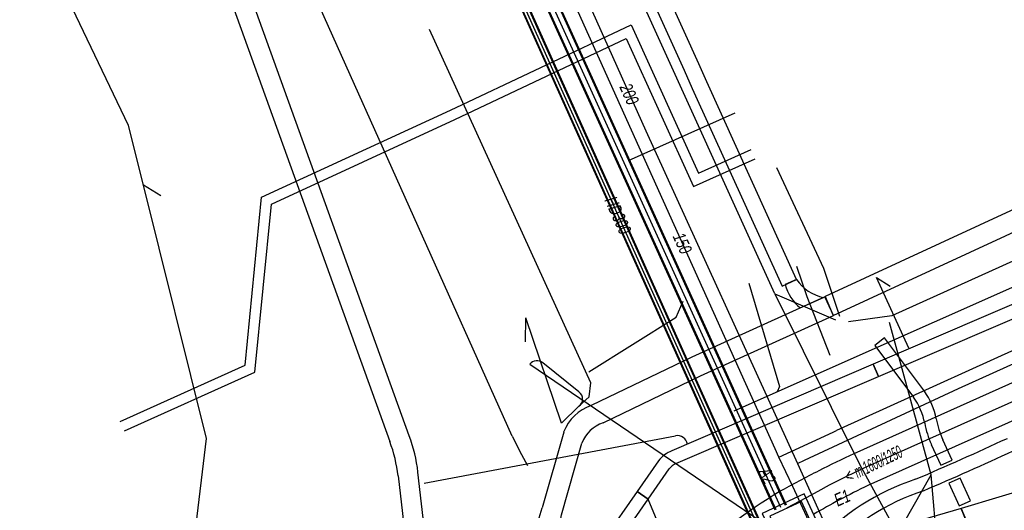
# Model space of a CAD drawing. Header units: metres. Extents: x 2695563 to 2696938, y 1260544 to 1262032.
# Tile 332 of 340: x 2696448 to 2696491, y 1261835 to 1261856. Entities that reach past the tile are written whole.
import ezdxf

# ---------------------------------------------------------------- set-up
doc = ezdxf.new("R2010")
doc.units = ezdxf.units.M
doc.header["$LTSCALE"] = 100
doc.linetypes.add('AUSGEZOGEN', pattern=[0])
doc.linetypes.add('STRICHLINIE2_S3', pattern=[0.25, 0.15, -0.1])
for name, color, linetype in [('CAD_Cadastre des conduites_Ouvrage_Conduite', 200, 'AUSGEZOGEN'), ('Eau portable_Cadastre des conduites_Conduite', 171, 'AUSGEZOGEN'), ('Eau potable_Cadastre des conduites_Conduite_Texte', 171, 'AUSGEZOGEN'), ('EU_Cadastre des conduites', 24, 'AUSGEZOGEN'), ('EU_Cadastre des conduites – Texte', 7, 'AUSGEZOGEN'), ('EU_Cadastre des conduites_Axe de tracé', 24, 'AUSGEZOGEN'), ('EU_Cadastre des conduites_Ouvrage spécial – Polygone de détail', 24, 'AUSGEZOGEN'), ('EU_Cadastre des conduites_Texte entrée-sortie', 24, 'AUSGEZOGEN'), ('Gaz_Cadastre des conduites_Conduite', 32, 'AUSGEZOGEN'), ('Gaz_Cadastre des conduites_Conduite_Texte', 32, 'AUSGEZOGEN'), ('Réseau électrique_Cadastre des conduite_Bord du tracé', 1, 'AUSGEZOGEN'), ('Réseau électrique_Cadastre des conduite_Tronçon de tracé', 1, 'AUSGEZOGEN'), ('Télécommunications_SW_Cadastre des conduites_Bord du tracé', 94, 'AUSGEZOGEN')]:
    doc.layers.add(name, color=color, linetype=linetype)
doc.styles.add('ARIAL', font='arial.ttf')
pattern_1 = [(0, (2708005, 1273150), (6075, 6075), [6075, -6075]), (90, (2708005, 1273150), (-6075, 6075), [6075, -6075])]

# ---------------------------------------------------------------- blocks, each defined once
blk = doc.blocks.new('COMPLEXOBJECT_1552')
at = {"layer": 'EU_Cadastre des conduites', "color": 24, "linetype": 'AUSGEZOGEN', "transparency": 33554687}
for points in [[(6497.45, 11842.578), (6485.423, 11837.206), (6483.92, 11836.535)], [(6482.54, 11835.851), (6482.031, 11835.582), (6481.526, 11835.306), (6480.672, 11834.847)]]:
    blk.add_lwpolyline(points, dxfattribs=at)
for centre, radius, start, end in [((6499.604, 11803.304), 36.746, 115.2659, 116.4668), ((6499.549, 11803.125), 36.882, 116.2663, 117.4627)]:
    blk.add_arc(centre, radius, start, end, dxfattribs=at)
blk = doc.blocks.new('COMPLEXOBJECT_1675')
at = {"layer": 'Réseau électrique_Cadastre des conduite_Bord du tracé', "color": 1, "linetype": 'AUSGEZOGEN', "transparency": 33554687}
blk.add_line((6475.839, 11836.797), (6484.691, 11840.596), dxfattribs=at)
for points in [[(6484.691, 11840.596), (6484.458, 11841.132), (6475.657, 11837.353)], [(6475.078, 11836.921), (6474.142, 11835.576), (6474.622, 11835.242), (6475.547, 11836.572)]]:
    blk.add_lwpolyline(points, dxfattribs=at)
for centre, radius, start, end in [((6476.161, 11836.074), 1.375, 111.4938, 141.9605), ((6476.121, 11836.129), 0.725, 112.8945, 142.3374)]:
    blk.add_arc(centre, radius, start, end, dxfattribs=at)
blk = doc.blocks.new('COMPLEXOBJECT_1716')
at = {"layer": 'Réseau électrique_Cadastre des conduite_Bord du tracé', "color": 1, "linetype": 'AUSGEZOGEN', "transparency": 33554687}
blk.add_line((6488.718, 11833.833), (6491.928, 11834.819), dxfattribs=at)
for points in [[(6493.88, 11835.535), (6499.624, 11838.098), (6499.184, 11839.07), (6493.481, 11836.518)], [(6491.588, 11835.823), (6488.297, 11834.841), (6488.718, 11833.833)]]:
    blk.add_lwpolyline(points, dxfattribs=at)
for centre, radius, start, end in [((6486.588, 11852.368), 17.284, 286.8161, 293.5046), ((6486.842, 11851.704), 17.634, 286.7635, 293.5229)]:
    blk.add_arc(centre, radius, start, end, dxfattribs=at)
blk = doc.blocks.new('COMPLEXOBJECT_1719')
at = {"layer": 'Réseau électrique_Cadastre des conduite_Bord du tracé', "color": 1, "linetype": 'AUSGEZOGEN', "transparency": 33554687}
blk.add_line((6468.862, 11816.402), (6475.739, 11827.843), dxfattribs=at)
for points in [[(6481.427, 11832.107), (6488.567, 11834.193), (6488.297, 11834.841), (6481.108, 11832.744)], [(6475.21, 11828.321), (6468.232, 11816.712), (6468.862, 11816.402)]]:
    blk.add_lwpolyline(points, dxfattribs=at)
for centre, radius, start, end in [((6484.012, 11822.728), 10.428, 106.1668, 147.5667), ((6484.23, 11822.442), 10.064, 106.1741, 147.5399)]:
    blk.add_arc(centre, radius, start, end, dxfattribs=at)
blk = doc.blocks.new('COMPLEXOBJECT_1720')
at = {"layer": 'Réseau électrique_Cadastre des conduite_Bord du tracé', "color": 1, "linetype": 'AUSGEZOGEN', "transparency": 33554687}
blk.add_line((6487.902, 11836.953), (6487.503, 11837.83), dxfattribs=at)
for points in [[(6486.693, 11839.957), (6484.954, 11842.279), (6484.523, 11841.953), (6486.221, 11839.689)], [(6486.998, 11837.636), (6487.411, 11836.729), (6487.902, 11836.953)]]:
    blk.add_lwpolyline(points, dxfattribs=at)
for centre, radius, start, end in [((6484.246, 11838.184), 3.022, 10.7158, 35.921), ((6483.913, 11838.022), 2.847, 10.8438, 35.8343), ((6490.689, 11839.299), 4.048, 190.549, 204.2581), ((6491.209, 11839.498), 4.064, 190.6697, 204.2377)]:
    blk.add_arc(centre, radius, start, end, dxfattribs=at)
blk = doc.blocks.new('COMPLEXOBJECT_1721')
at = {"layer": 'Réseau électrique_Cadastre des conduite_Bord du tracé', "color": 1, "linetype": 'AUSGEZOGEN', "transparency": 33554687}
for points in [[(6435.171, 11908.324), (6442.359, 11892.422), (6451.411, 11870.75), (6451.69, 11870.022), (6463.333, 11837.756)], [(6464.177, 11838.01), (6452.515, 11870.329), (6452.228, 11871.077), (6443.166, 11892.772), (6436.419, 11907.701)], [(6463.696, 11836.264), (6464.84, 11826.395), (6465.714, 11826.496), (6464.564, 11836.419)]]:
    blk.add_lwpolyline(points, dxfattribs=at)
for centre, radius, start, end in [((6457.893, 11835.639), 6.717, 6.6704, 20.6722), ((6457.42, 11835.527), 6.32, 6.6962, 20.6523)]:
    blk.add_arc(centre, radius, start, end, dxfattribs=at)
blk = doc.blocks.new('COMPLEXOBJECT_1')
at = {"layer": 'Réseau électrique_Cadastre des conduite_Bord du tracé', "lineweight": 18, "transparency": 33554687}
h = blk.add_hatch(dxfattribs=at)
h.set_pattern_fill('MUSTER', color=1, scale=6075, style=0, pattern_type=2)
h.set_pattern_definition([(0, (12150, 12150), (6075, 6075), [6075, -6075]), (90, (12150, 12150), (-6075, 6075), [6075, -6075])])
h.paths.add_polyline_path([(626.871, 821.092), (652.353, 845.592), (652.047, 845.474), (651.741, 845.353), (651.435, 845.231), (651.13, 845.106), (650.827, 844.98), (650.523, 844.851), (650.221, 844.721), (649.92, 844.588), (649.619, 844.454), (649.319, 844.318), (649.021, 844.179), (648.723, 844.039), (648.426, 843.897), (648.13, 843.753), (647.834, 843.607), (647.54, 843.459), (647.247, 843.309), (646.955, 843.158), (646.664, 843.004), (646.374, 842.849), (646.084, 842.691), (645.796, 842.532), (645.509, 842.371), (645.223, 842.208), (644.938, 842.043), (644.663, 841.895), (644.388, 841.747), (644.113, 841.6), (643.837, 841.454), (643.562, 841.308), (643.285, 841.163), (643.009, 841.018), (642.732, 840.874), (642.455, 840.73), (642.178, 840.587), (641.9, 840.444), (641.622, 840.302), (641.344, 840.161), (641.066, 840.02), (640.787, 839.879), (640.508, 839.739), (640.229, 839.6), (639.949, 839.461), (639.669, 839.323), (639.389, 839.186), (639.109, 839.049), (638.828, 838.912), (638.547, 838.776), (638.266, 838.641), (637.984, 838.506), (637.703, 838.372), (637.421, 838.238), (637.138, 838.105), (636.856, 837.972), (636.573, 837.84), (636.29, 837.709), (636.161, 837.65), (636.033, 837.59), (635.904, 837.531), (635.775, 837.472), (635.646, 837.413), (635.517, 837.354), (635.388, 837.296), (635.259, 837.237), (635.13, 837.179), (635.001, 837.12), (634.871, 837.062), (634.742, 837.004), (634.613, 836.946), (634.484, 836.888), (634.354, 836.83), (634.225, 836.772), (634.095, 836.715), (633.966, 836.657), (633.836, 836.6), (633.706, 836.543), (633.577, 836.485), (633.447, 836.428), (633.317, 836.371), (633.187, 836.315), (633.057, 836.258), (632.927, 836.201), (632.797, 836.145), (632.667, 836.088), (632.537, 836.032), (632.407, 835.976), (632.277, 835.92), (631.959, 835.809), (631.645, 835.688), (631.334, 835.557), (631.028, 835.415), (630.727, 835.265), (630.431, 835.104), (630.14, 834.934), (629.855, 834.755), (629.575, 834.567), (629.302, 834.37), (629.035, 834.165), (628.775, 833.951), (628.522, 833.728), (628.276, 833.498), (628.037, 833.26), (627.807, 833.014), (627.584, 832.761), (627.37, 832.502), (627.164, 832.235), (626.966, 831.962), (626.778, 831.683), (626.598, 831.398), (626.428, 831.107), (626.267, 830.811), (626.116, 830.51), (625.975, 830.204), (625.843, 829.894), (625.722, 829.58), (625.61, 829.262), (625.509, 828.94), (625.418, 828.616), (625.354, 828.365), (625.296, 828.113), (625.245, 827.859), (625.199, 827.604), (625.16, 827.348), (625.127, 827.092), (625.101, 826.834), (625.08, 826.576), (625.066, 826.317), (625.058, 826.059), (625.057, 825.8), (625.062, 825.541), (625.073, 825.282), (625.091, 825.024), (625.115, 824.766), (625.145, 824.509), (625.181, 824.253), (625.224, 823.998), (625.273, 823.743), (625.328, 823.49), (625.389, 823.239), (625.456, 822.989), (625.53, 822.741), (625.609, 822.494), (625.695, 822.25), (625.786, 822.008), (625.883, 821.768), (625.986, 821.53), (626.095, 821.295), (626.21, 821.063), (626.33, 820.834)], flags=0)
blk = doc.blocks.new('COMPLEXOBJECT_1850')
at = {"layer": 'Réseau électrique_Cadastre des conduite_Bord du tracé', "color": 1, "linetype": 'AUSGEZOGEN', "transparency": 33554687}
for centre, radius, start, end in [((6420.879, 11988.27), 165.631, 293.2674, 294.78734), ((6489.612, 11826.134), 10.509, 108.3296, 165.2697)]:
    blk.add_arc(centre, radius, start, end, dxfattribs=at)
blk = doc.blocks.new('COMPLEXOBJECT_1851')
at = {"layer": 'Réseau électrique_Cadastre des conduite_Bord du tracé', "color": 1, "linetype": 'AUSGEZOGEN', "transparency": 33554687}
for p, q in [((6470.931, 11838.175), (6469.992, 11834.863)), ((6470.842, 11834.561), (6471.729, 11837.693))]:
    blk.add_line(p, q, dxfattribs=at)
for points in [[(6472.655, 11838.575), (6476.915, 11840.631), (6482.721, 11843.261), (6482.35, 11844.081), (6476.533, 11841.447), (6472.137, 11839.325)], [(6469.042, 11832.648), (6466.814, 11829.063), (6462.772, 11822.246), (6461.728, 11820.709), (6462.491, 11820.231)], [(6462.491, 11820.231), (6463.532, 11821.764), (6467.584, 11828.595), (6469.842, 11832.23)]]:
    blk.add_lwpolyline(points, dxfattribs=at)
for centre, radius, start, end in [((6472.768, 11837.456), 1.973, 108.6555, 158.6213), ((6473.14, 11837.139), 1.516, 108.6523, 158.5595), ((6462.273, 11836.862), 7.974, 328.0934, 345.4782), ((6462.66, 11836.691), 8.455, 328.1538, 345.4075)]:
    blk.add_arc(centre, radius, start, end, dxfattribs=at)
blk = doc.blocks.new('COMPLEXOBJECT_1852')
at = {"layer": 'Réseau électrique_Cadastre des conduite_Bord du tracé', "color": 1, "linetype": 'AUSGEZOGEN', "transparency": 33554687}
for p, q in [((6481.112, 11844.837), (6480.611, 11844.609)), ((6481.265, 11843.589), (6482.285, 11844.051))]:
    blk.add_line(p, q, dxfattribs=at)
for centre, radius, start, end in [((6482.566, 11845.143), 2.027, 195.2772, 230.0569), ((6482.66, 11845.879), 1.866, 213.949, 258.4007)]:
    blk.add_arc(centre, radius, start, end, dxfattribs=at)
blk = doc.blocks.new('COMPLEXOBJECT_2192')
at = {"layer": 'Réseau électrique_Cadastre des conduite_Tronçon de tracé', "color": 1, "linetype": 'AUSGEZOGEN', "transparency": 33554687}
blk.add_line((6470.831, 11838.56), (6471.596, 11839.296), dxfattribs=at)
blk.add_arc((6471.379, 11839.611), 0.382, 304.6393, 54.8124, dxfattribs=at)
blk = doc.blocks.new('COMPLEXOBJECT_2280')
at = {"layer": 'Réseau électrique_Cadastre des conduite_Tronçon de tracé', "color": 1, "linetype": 'AUSGEZOGEN', "transparency": 33554687}
for p, q in [((6457.616, 11863.16), (6458.144, 11863.401)), ((6468.681, 11837.988), (6457.562, 11862.756))]:
    blk.add_line(p, q, dxfattribs=at)
for centre, radius, start, end in [((6457.918, 11862.914), 0.39, 140.8446, 203.929), ((6492.738, 11849.839), 26.817, 206.2259, 209.2949)]:
    blk.add_arc(centre, radius, start, end, dxfattribs=at)
blk = doc.blocks.new('COMPLEXOBJECT_2821')
at = {"layer": 'Réseau électrique_Cadastre des conduite_Bord du tracé', "color": 1, "linetype": 'AUSGEZOGEN', "transparency": 33554687}
for centre, radius, start, end in [((6429.784, 11968.483), 144.533, 293.17395, 294.87318), ((6489.842, 11826.021), 10.105, 108.3512, 165.2593)]:
    blk.add_arc(centre, radius, start, end, dxfattribs=at)

msp = doc.modelspace()

# ---------------------------------------------------------------- hatches: boundary and pattern name
at = {"layer": 'Réseau électrique_Cadastre des conduite_Bord du tracé', "lineweight": 18, "transparency": 33554687}
h = msp.add_hatch(dxfattribs=at)
h.set_pattern_fill('MUSTER', color=1, scale=6075, style=0, pattern_type=2)
h.set_pattern_definition(pattern_1)
h.paths.add_polyline_path([(2696436.141, 1261908.134), (2696443.329, 1261892.232), (2696452.381, 1261870.56), (2696452.66, 1261869.832), (2696464.303, 1261837.566), (2696464.32, 1261837.519), (2696464.337, 1261837.473), (2696464.354, 1261837.426), (2696464.37, 1261837.379), (2696464.386, 1261837.332), (2696464.401, 1261837.285), (2696464.417, 1261837.238), (2696464.431, 1261837.19), (2696464.446, 1261837.143), (2696464.46, 1261837.095), (2696464.473, 1261837.047), (2696464.487, 1261836.999), (2696464.499, 1261836.951), (2696464.512, 1261836.903), (2696464.524, 1261836.855), (2696464.536, 1261836.807), (2696464.547, 1261836.759), (2696464.558, 1261836.71), (2696464.569, 1261836.662), (2696464.579, 1261836.613), (2696464.589, 1261836.564), (2696464.598, 1261836.516), (2696464.607, 1261836.467), (2696464.616, 1261836.418), (2696464.624, 1261836.369), (2696464.632, 1261836.32), (2696464.64, 1261836.271), (2696464.647, 1261836.222), (2696464.654, 1261836.173), (2696464.66, 1261836.123), (2696464.666, 1261836.074), (2696465.81, 1261826.205), (2696466.684, 1261826.306), (2696465.534, 1261836.229), (2696465.528, 1261836.282), (2696465.521, 1261836.334), (2696465.514, 1261836.387), (2696465.506, 1261836.439), (2696465.498, 1261836.491), (2696465.49, 1261836.544), (2696465.481, 1261836.596), (2696465.472, 1261836.648), (2696465.462, 1261836.7), (2696465.452, 1261836.752), (2696465.441, 1261836.804), (2696465.43, 1261836.856), (2696465.419, 1261836.907), (2696465.407, 1261836.959), (2696465.395, 1261837.011), (2696465.383, 1261837.062), (2696465.37, 1261837.113), (2696465.357, 1261837.165), (2696465.343, 1261837.216), (2696465.329, 1261837.267), (2696465.314, 1261837.318), (2696465.299, 1261837.369), (2696465.284, 1261837.419), (2696465.268, 1261837.47), (2696465.252, 1261837.52), (2696465.236, 1261837.571), (2696465.219, 1261837.621), (2696465.201, 1261837.671), (2696465.184, 1261837.721), (2696465.165, 1261837.77), (2696465.147, 1261837.82), (2696453.485, 1261870.139), (2696453.198, 1261870.887), (2696444.136, 1261892.582), (2696437.389, 1261907.511)], flags=0)
h = msp.add_hatch(dxfattribs=at)
h.set_pattern_fill('MUSTER', color=1, scale=6075, style=0, pattern_type=2)
h.set_pattern_definition(pattern_1)
h.paths.add_polyline_path([(2696482.082, 1261844.647), (2696478.157, 1261853.275), (2696477.803, 1261854.054), (2696469.381, 1261872.61), (2696468.215, 1261875.179), (2696462.811, 1261887.204), (2696456.824, 1261900.422), (2696456.633, 1261900.842), (2696455.996, 1261900.554), (2696456.229, 1261900.038), (2696462.173, 1261886.916), (2696467.577, 1261874.891), (2696468.75, 1261872.306), (2696477.161, 1261853.777), (2696477.52, 1261852.985), (2696481.445, 1261844.357)], flags=0)
h = msp.add_hatch(dxfattribs=at)
h.set_pattern_fill('MUSTER', color=1, scale=6075, style=0, pattern_type=2)
h.set_pattern_definition(pattern_1)
h.paths.add_polyline_path([(2696483.685, 1261843.068), (2696498.734, 1261850.025), (2696498.356, 1261850.841), (2696483.325, 1261843.893)], flags=0)
h = msp.add_hatch(dxfattribs=at)
h.set_pattern_fill('MUSTER', color=1, scale=6075, style=0, pattern_type=2)
h.set_pattern_definition(pattern_1)
h.paths.add_polyline_path([(2696501.115, 1261847.033), (2696500.884, 1261847.57), (2696485.428, 1261840.942), (2696485.661, 1261840.406)], flags=0)
h = msp.add_hatch(dxfattribs=at)
h.set_pattern_fill('MUSTER', color=1, scale=6075, style=0, pattern_type=2)
h.set_pattern_definition(pattern_1)
h.paths.add_polyline_path([(2696483.255, 1261843.861), (2696483.209, 1261843.871), (2696483.164, 1261843.882), (2696483.119, 1261843.894), (2696483.074, 1261843.908), (2696483.03, 1261843.922), (2696482.986, 1261843.938), (2696482.942, 1261843.954), (2696482.899, 1261843.972), (2696482.856, 1261843.991), (2696482.814, 1261844.011), (2696482.772, 1261844.032), (2696482.731, 1261844.054), (2696482.69, 1261844.077), (2696482.65, 1261844.101), (2696482.611, 1261844.126), (2696482.572, 1261844.152), (2696482.534, 1261844.179), (2696482.496, 1261844.207), (2696482.46, 1261844.236), (2696482.424, 1261844.265), (2696482.388, 1261844.296), (2696482.354, 1261844.328), (2696482.32, 1261844.36), (2696482.287, 1261844.393), (2696482.255, 1261844.427), (2696482.224, 1261844.462), (2696482.194, 1261844.497), (2696482.165, 1261844.534), (2696482.136, 1261844.571), (2696482.109, 1261844.609), (2696482.082, 1261844.647), (2696481.581, 1261844.419), (2696481.592, 1261844.381), (2696481.603, 1261844.343), (2696481.616, 1261844.305), (2696481.629, 1261844.268), (2696481.643, 1261844.23), (2696481.657, 1261844.193), (2696481.672, 1261844.157), (2696481.688, 1261844.12), (2696481.705, 1261844.084), (2696481.722, 1261844.049), (2696481.74, 1261844.013), (2696481.759, 1261843.978), (2696481.779, 1261843.944), (2696481.799, 1261843.91), (2696481.819, 1261843.876), (2696481.841, 1261843.842), (2696481.863, 1261843.809), (2696481.886, 1261843.777), (2696481.909, 1261843.745), (2696481.933, 1261843.713), (2696481.957, 1261843.682), (2696481.983, 1261843.651), (2696482.008, 1261843.621), (2696482.035, 1261843.591), (2696482.062, 1261843.562), (2696482.089, 1261843.534), (2696482.117, 1261843.506), (2696482.146, 1261843.478), (2696482.175, 1261843.451), (2696482.205, 1261843.425), (2696482.235, 1261843.399)], flags=0)
h = msp.add_hatch(dxfattribs=at)
h.set_pattern_fill('MUSTER', color=1, scale=6075, style=0, pattern_type=2)
h.set_pattern_definition(pattern_1)
h.paths.add_polyline_path([(2696463.461, 1261820.041), (2696464.502, 1261821.574), (2696468.554, 1261828.405), (2696470.812, 1261832.04), (2696470.855, 1261832.11), (2696470.897, 1261832.18), (2696470.939, 1261832.251), (2696470.98, 1261832.322), (2696471.02, 1261832.394), (2696471.06, 1261832.466), (2696471.099, 1261832.538), (2696471.137, 1261832.611), (2696471.174, 1261832.684), (2696471.211, 1261832.758), (2696471.247, 1261832.831), (2696471.282, 1261832.906), (2696471.317, 1261832.98), (2696471.351, 1261833.055), (2696471.384, 1261833.13), (2696471.416, 1261833.206), (2696471.448, 1261833.281), (2696471.479, 1261833.357), (2696471.509, 1261833.434), (2696471.538, 1261833.511), (2696471.567, 1261833.587), (2696471.595, 1261833.665), (2696471.622, 1261833.742), (2696471.648, 1261833.82), (2696471.674, 1261833.898), (2696471.699, 1261833.976), (2696471.723, 1261834.055), (2696471.746, 1261834.133), (2696471.769, 1261834.212), (2696471.791, 1261834.292), (2696471.812, 1261834.371), (2696472.699, 1261837.503), (2696472.715, 1261837.542), (2696472.732, 1261837.581), (2696472.751, 1261837.62), (2696472.77, 1261837.658), (2696472.79, 1261837.695), (2696472.812, 1261837.732), (2696472.834, 1261837.768), (2696472.858, 1261837.804), (2696472.882, 1261837.838), (2696472.908, 1261837.872), (2696472.934, 1261837.906), (2696472.962, 1261837.939), (2696472.99, 1261837.97), (2696473.019, 1261838.001), (2696473.049, 1261838.032), (2696473.08, 1261838.061), (2696473.112, 1261838.09), (2696473.144, 1261838.117), (2696473.177, 1261838.144), (2696473.211, 1261838.17), (2696473.246, 1261838.194), (2696473.281, 1261838.218), (2696473.317, 1261838.241), (2696473.354, 1261838.263), (2696473.391, 1261838.283), (2696473.429, 1261838.303), (2696473.467, 1261838.322), (2696473.506, 1261838.339), (2696473.545, 1261838.356), (2696473.585, 1261838.371), (2696473.625, 1261838.385), (2696477.885, 1261840.441), (2696483.691, 1261843.071), (2696483.32, 1261843.891), (2696477.503, 1261841.257), (2696473.107, 1261839.135), (2696473.055, 1261839.117), (2696473.003, 1261839.097), (2696472.952, 1261839.075), (2696472.901, 1261839.052), (2696472.851, 1261839.028), (2696472.802, 1261839.002), (2696472.754, 1261838.975), (2696472.706, 1261838.947), (2696472.659, 1261838.917), (2696472.613, 1261838.886), (2696472.568, 1261838.854), (2696472.524, 1261838.821), (2696472.48, 1261838.786), (2696472.438, 1261838.75), (2696472.397, 1261838.713), (2696472.357, 1261838.674), (2696472.318, 1261838.635), (2696472.28, 1261838.594), (2696472.243, 1261838.553), (2696472.207, 1261838.51), (2696472.173, 1261838.467), (2696472.14, 1261838.422), (2696472.108, 1261838.377), (2696472.077, 1261838.331), (2696472.048, 1261838.283), (2696472.02, 1261838.235), (2696471.993, 1261838.187), (2696471.968, 1261838.137), (2696471.944, 1261838.087), (2696471.922, 1261838.036), (2696471.901, 1261837.985), (2696470.962, 1261834.673), (2696470.942, 1261834.598), (2696470.921, 1261834.522), (2696470.9, 1261834.447), (2696470.878, 1261834.372), (2696470.855, 1261834.298), (2696470.831, 1261834.223), (2696470.807, 1261834.149), (2696470.782, 1261834.075), (2696470.756, 1261834.002), (2696470.73, 1261833.928), (2696470.702, 1261833.855), (2696470.675, 1261833.782), (2696470.646, 1261833.71), (2696470.617, 1261833.637), (2696470.586, 1261833.565), (2696470.556, 1261833.494), (2696470.524, 1261833.422), (2696470.492, 1261833.351), (2696470.459, 1261833.28), (2696470.426, 1261833.21), (2696470.391, 1261833.14), (2696470.357, 1261833.07), (2696470.321, 1261833), (2696470.285, 1261832.931), (2696470.248, 1261832.863), (2696470.21, 1261832.794), (2696470.172, 1261832.726), (2696470.133, 1261832.659), (2696470.093, 1261832.591), (2696470.053, 1261832.524), (2696470.012, 1261832.458), (2696467.784, 1261828.873), (2696463.742, 1261822.056), (2696462.698, 1261820.519)], flags=0)
h = msp.add_hatch(dxfattribs=at)
h.set_pattern_fill('MUSTER', color=1, scale=6075, style=0, pattern_type=2)
h.set_pattern_definition(pattern_1)
h.paths.add_polyline_path([(2696488.872, 1261836.763), (2696488.473, 1261837.64), (2696488.46, 1261837.668), (2696488.448, 1261837.697), (2696488.436, 1261837.725), (2696488.424, 1261837.754), (2696488.412, 1261837.783), (2696488.4, 1261837.812), (2696488.389, 1261837.84), (2696488.378, 1261837.869), (2696488.367, 1261837.899), (2696488.356, 1261837.928), (2696488.346, 1261837.957), (2696488.336, 1261837.986), (2696488.326, 1261838.016), (2696488.316, 1261838.045), (2696488.307, 1261838.075), (2696488.297, 1261838.104), (2696488.288, 1261838.134), (2696488.279, 1261838.164), (2696488.271, 1261838.194), (2696488.262, 1261838.223), (2696488.254, 1261838.253), (2696488.246, 1261838.283), (2696488.238, 1261838.313), (2696488.231, 1261838.344), (2696488.224, 1261838.374), (2696488.217, 1261838.404), (2696488.21, 1261838.434), (2696488.203, 1261838.465), (2696488.197, 1261838.495), (2696488.191, 1261838.526), (2696488.185, 1261838.556), (2696488.177, 1261838.598), (2696488.168, 1261838.64), (2696488.158, 1261838.682), (2696488.148, 1261838.724), (2696488.138, 1261838.765), (2696488.126, 1261838.806), (2696488.115, 1261838.848), (2696488.102, 1261838.889), (2696488.089, 1261838.93), (2696488.076, 1261838.97), (2696488.062, 1261839.011), (2696488.047, 1261839.051), (2696488.032, 1261839.091), (2696488.016, 1261839.131), (2696487.999, 1261839.171), (2696487.982, 1261839.21), (2696487.965, 1261839.249), (2696487.947, 1261839.288), (2696487.928, 1261839.327), (2696487.909, 1261839.365), (2696487.889, 1261839.403), (2696487.869, 1261839.441), (2696487.848, 1261839.478), (2696487.827, 1261839.516), (2696487.805, 1261839.552), (2696487.783, 1261839.589), (2696487.76, 1261839.625), (2696487.736, 1261839.661), (2696487.712, 1261839.697), (2696487.688, 1261839.732), (2696487.663, 1261839.767), (2696485.924, 1261842.089), (2696485.493, 1261841.763), (2696487.191, 1261839.499), (2696487.214, 1261839.466), (2696487.237, 1261839.433), (2696487.259, 1261839.4), (2696487.281, 1261839.367), (2696487.302, 1261839.333), (2696487.323, 1261839.298), (2696487.344, 1261839.264), (2696487.364, 1261839.229), (2696487.383, 1261839.194), (2696487.402, 1261839.159), (2696487.42, 1261839.123), (2696487.438, 1261839.088), (2696487.456, 1261839.051), (2696487.473, 1261839.015), (2696487.489, 1261838.979), (2696487.505, 1261838.942), (2696487.52, 1261838.905), (2696487.535, 1261838.868), (2696487.549, 1261838.83), (2696487.563, 1261838.793), (2696487.576, 1261838.755), (2696487.589, 1261838.717), (2696487.601, 1261838.679), (2696487.613, 1261838.64), (2696487.624, 1261838.602), (2696487.634, 1261838.563), (2696487.644, 1261838.524), (2696487.654, 1261838.485), (2696487.663, 1261838.446), (2696487.671, 1261838.407), (2696487.679, 1261838.368), (2696487.685, 1261838.337), (2696487.691, 1261838.307), (2696487.697, 1261838.276), (2696487.704, 1261838.246), (2696487.711, 1261838.215), (2696487.718, 1261838.185), (2696487.725, 1261838.154), (2696487.732, 1261838.124), (2696487.74, 1261838.094), (2696487.748, 1261838.063), (2696487.756, 1261838.033), (2696487.765, 1261838.003), (2696487.773, 1261837.973), (2696487.782, 1261837.943), (2696487.791, 1261837.913), (2696487.801, 1261837.883), (2696487.81, 1261837.854), (2696487.82, 1261837.824), (2696487.83, 1261837.794), (2696487.84, 1261837.765), (2696487.851, 1261837.736), (2696487.861, 1261837.706), (2696487.872, 1261837.677), (2696487.884, 1261837.648), (2696487.895, 1261837.619), (2696487.907, 1261837.59), (2696487.918, 1261837.561), (2696487.93, 1261837.532), (2696487.943, 1261837.503), (2696487.955, 1261837.475), (2696487.968, 1261837.446), (2696488.381, 1261836.539)], flags=0)
h = msp.add_hatch(dxfattribs=at)
h.set_pattern_fill('MUSTER', color=1, scale=6075, style=0, pattern_type=2)
h.set_pattern_definition(pattern_1)
h.paths.add_polyline_path([(2696485.661, 1261840.406), (2696485.428, 1261840.942), (2696476.627, 1261837.163), (2696476.605, 1261837.154), (2696476.583, 1261837.145), (2696476.562, 1261837.135), (2696476.54, 1261837.125), (2696476.519, 1261837.115), (2696476.498, 1261837.104), (2696476.477, 1261837.093), (2696476.457, 1261837.082), (2696476.436, 1261837.07), (2696476.416, 1261837.058), (2696476.396, 1261837.046), (2696476.376, 1261837.033), (2696476.357, 1261837.02), (2696476.337, 1261837.006), (2696476.318, 1261836.993), (2696476.299, 1261836.979), (2696476.281, 1261836.964), (2696476.262, 1261836.949), (2696476.244, 1261836.934), (2696476.226, 1261836.919), (2696476.208, 1261836.903), (2696476.191, 1261836.887), (2696476.174, 1261836.871), (2696476.157, 1261836.855), (2696476.141, 1261836.838), (2696476.125, 1261836.821), (2696476.109, 1261836.803), (2696476.093, 1261836.786), (2696476.078, 1261836.768), (2696476.063, 1261836.749), (2696476.048, 1261836.731), (2696475.112, 1261835.386), (2696475.592, 1261835.052), (2696476.517, 1261836.382), (2696476.524, 1261836.391), (2696476.532, 1261836.401), (2696476.54, 1261836.41), (2696476.548, 1261836.419), (2696476.556, 1261836.428), (2696476.564, 1261836.437), (2696476.572, 1261836.445), (2696476.581, 1261836.454), (2696476.589, 1261836.462), (2696476.598, 1261836.471), (2696476.607, 1261836.479), (2696476.616, 1261836.487), (2696476.625, 1261836.495), (2696476.634, 1261836.502), (2696476.644, 1261836.51), (2696476.653, 1261836.517), (2696476.663, 1261836.524), (2696476.673, 1261836.531), (2696476.683, 1261836.538), (2696476.693, 1261836.545), (2696476.703, 1261836.551), (2696476.713, 1261836.558), (2696476.723, 1261836.564), (2696476.734, 1261836.57), (2696476.744, 1261836.576), (2696476.755, 1261836.581), (2696476.765, 1261836.587), (2696476.776, 1261836.592), (2696476.787, 1261836.597), (2696476.798, 1261836.602), (2696476.809, 1261836.607)], flags=0)
h = msp.add_hatch(dxfattribs=at)
h.set_pattern_fill('MUSTER', color=1, scale=6075, style=0, pattern_type=2)
h.set_pattern_definition(pattern_1)
h.paths.add_polyline_path([(2696489.688, 1261833.643), (2696492.898, 1261834.629), (2696492.962, 1261834.648), (2696493.026, 1261834.668), (2696493.09, 1261834.688), (2696493.154, 1261834.708), (2696493.218, 1261834.729), (2696493.282, 1261834.75), (2696493.346, 1261834.77), (2696493.41, 1261834.792), (2696493.473, 1261834.813), (2696493.537, 1261834.835), (2696493.6, 1261834.857), (2696493.664, 1261834.879), (2696493.727, 1261834.901), (2696493.79, 1261834.924), (2696493.853, 1261834.947), (2696493.916, 1261834.97), (2696493.979, 1261834.993), (2696494.042, 1261835.017), (2696494.105, 1261835.041), (2696494.167, 1261835.065), (2696494.23, 1261835.089), (2696494.292, 1261835.113), (2696494.355, 1261835.138), (2696494.417, 1261835.163), (2696494.479, 1261835.189), (2696494.541, 1261835.214), (2696494.603, 1261835.24), (2696494.665, 1261835.266), (2696494.727, 1261835.292), (2696494.788, 1261835.318), (2696494.85, 1261835.345), (2696500.594, 1261837.908), (2696500.154, 1261838.88), (2696494.451, 1261836.328), (2696494.391, 1261836.302), (2696494.331, 1261836.277), (2696494.272, 1261836.251), (2696494.211, 1261836.226), (2696494.151, 1261836.201), (2696494.091, 1261836.176), (2696494.031, 1261836.152), (2696493.97, 1261836.128), (2696493.91, 1261836.104), (2696493.849, 1261836.08), (2696493.789, 1261836.056), (2696493.728, 1261836.033), (2696493.667, 1261836.01), (2696493.606, 1261835.987), (2696493.545, 1261835.964), (2696493.484, 1261835.942), (2696493.423, 1261835.919), (2696493.362, 1261835.898), (2696493.3, 1261835.876), (2696493.239, 1261835.854), (2696493.177, 1261835.833), (2696493.116, 1261835.812), (2696493.054, 1261835.791), (2696492.992, 1261835.771), (2696492.931, 1261835.75), (2696492.869, 1261835.73), (2696492.807, 1261835.71), (2696492.745, 1261835.691), (2696492.682, 1261835.671), (2696492.62, 1261835.652), (2696492.558, 1261835.633), (2696489.267, 1261834.651)], flags=0)
h = msp.add_hatch(dxfattribs=at)
h.set_pattern_fill('MUSTER', color=1, scale=6075, style=0, pattern_type=2)
h.set_pattern_definition(pattern_1)
h.paths.add_polyline_path([(2696489.679, 1261834.98), (2696489.231, 1261835.968), (2696488.74, 1261835.745), (2696489.187, 1261834.757)], flags=0)
h = msp.add_hatch(dxfattribs=at)
h.set_pattern_fill('MUSTER', color=1, scale=6075, style=0, pattern_type=2)
h.set_pattern_definition(pattern_1)
h.paths.add_polyline_path([(2696475.112, 1261835.386), (2696473.675, 1261833.324), (2696472.013, 1261830.618), (2696472.515, 1261830.32), (2696474.164, 1261833.004), (2696475.592, 1261835.052)], flags=0)
h = msp.add_hatch(dxfattribs=at)
h.set_pattern_fill('MUSTER', color=1, scale=6075, style=0, pattern_type=2)
h.set_pattern_definition(pattern_1)
h.paths.add_polyline_path([(2696469.832, 1261816.212), (2696476.709, 1261827.653), (2696476.837, 1261827.849), (2696476.97, 1261828.043), (2696477.107, 1261828.233), (2696477.248, 1261828.419), (2696477.394, 1261828.603), (2696477.544, 1261828.783), (2696477.698, 1261828.96), (2696477.856, 1261829.132), (2696478.019, 1261829.302), (2696478.185, 1261829.467), (2696478.355, 1261829.628), (2696478.528, 1261829.786), (2696478.706, 1261829.939), (2696478.886, 1261830.088), (2696479.071, 1261830.233), (2696479.258, 1261830.374), (2696479.449, 1261830.51), (2696479.643, 1261830.642), (2696479.84, 1261830.769), (2696480.039, 1261830.891), (2696480.242, 1261831.009), (2696480.447, 1261831.122), (2696480.655, 1261831.23), (2696480.865, 1261831.334), (2696481.078, 1261831.432), (2696481.293, 1261831.526), (2696481.51, 1261831.614), (2696481.729, 1261831.698), (2696481.95, 1261831.776), (2696482.173, 1261831.849), (2696482.397, 1261831.917), (2696489.537, 1261834.003), (2696489.267, 1261834.651), (2696482.078, 1261832.554), (2696481.845, 1261832.484), (2696481.614, 1261832.408), (2696481.385, 1261832.327), (2696481.158, 1261832.24), (2696480.933, 1261832.148), (2696480.71, 1261832.051), (2696480.49, 1261831.949), (2696480.272, 1261831.842), (2696480.056, 1261831.73), (2696479.843, 1261831.612), (2696479.633, 1261831.49), (2696479.426, 1261831.363), (2696479.222, 1261831.231), (2696479.021, 1261831.095), (2696478.823, 1261830.953), (2696478.628, 1261830.808), (2696478.437, 1261830.657), (2696478.25, 1261830.503), (2696478.066, 1261830.343), (2696477.886, 1261830.18), (2696477.71, 1261830.013), (2696477.538, 1261829.841), (2696477.369, 1261829.666), (2696477.205, 1261829.486), (2696477.046, 1261829.303), (2696476.89, 1261829.117), (2696476.739, 1261828.926), (2696476.592, 1261828.732), (2696476.45, 1261828.535), (2696476.313, 1261828.335), (2696476.18, 1261828.131), (2696469.202, 1261816.522)], flags=0)

# ---------------------------------------------------------------- linework, layer by layer
at = {"layer": 'CAD_Cadastre des conduites_Ouvrage_Conduite', "color": 200, "linetype": 'AUSGEZOGEN', "transparency": 33554687}
for points in [[(2696452.521, 1261838.441), (2696457.98, 1261840.905), (2696458.703, 1261848.237), (2696466.951, 1261852.029), (2696474.854, 1261855.763), (2696477.792, 1261849.289), (2696480.089, 1261850.32)], [(2696452.706, 1261838.031), (2696458.402, 1261840.602), (2696459.126, 1261847.936), (2696467.141, 1261851.621), (2696474.633, 1261855.161), (2696477.568, 1261848.695), (2696480.264, 1261849.905)]]:
    msp.add_lwpolyline(points, dxfattribs=at)
at = {"layer": 'Eau portable_Cadastre des conduites_Conduite', "color": 7, "linetype": 'AUSGEZOGEN', "transparency": 33554687}
for points in [[(2696481.309, 1261836.89), (2696481.147, 1261837.249), (2696479.865, 1261840.089), (2696463.936, 1261875.382), (2696460.507, 1261883.059), (2696457.903, 1261888.833), (2696454.771, 1261896.018), (2696453.125, 1261899.649)], [(2696516.16, 1261853.473), (2696515.706, 1261852.538), (2696510.437, 1261850.114), (2696493.971, 1261842.647), (2696483.826, 1261838.046)], [(2696481.309, 1261836.89), (2696481.836, 1261837.132), (2696483.685, 1261837.981), (2696483.826, 1261838.046)], [(2696483.912, 1261831.315), (2696483.42, 1261832.369), (2696482.689, 1261833.934), (2696482.438, 1261834.472), (2696481.91, 1261835.603), (2696481.309, 1261836.89)]]:
    msp.add_lwpolyline(points, dxfattribs=at)
at = {"layer": 'EU_Cadastre des conduites', "linetype": 'AUSGEZOGEN', "transparency": 33554687}
for p, q in [((2696481.598, 1261834.781), (2696461.883, 1261878.146)), ((2696481.617, 1261834.789), (2696461.902, 1261878.154)), ((2696481.635, 1261834.798), (2696461.92, 1261878.163)), ((2696481.143, 1261834.574), (2696461.428, 1261877.939)), ((2696481.161, 1261834.582), (2696461.446, 1261877.948)), ((2696481.18, 1261834.591), (2696461.465, 1261877.956))]:
    msp.add_line(p, q, dxfattribs=at)
at = {"layer": 'EU_Cadastre des conduites', "color": 255, "transparency": 33554687}
msp.add_line((2696481.389, 1261834.686), (2696461.674, 1261878.051), dxfattribs=at)
at = {"layer": 'EU_Cadastre des conduites', "color": 24, "linetype": 'AUSGEZOGEN', "transparency": 33554687}
for p, q in [((2696479.378, 1261851.901), (2696474.72, 1261849.825)), ((2696454.294, 1261848.296), (2696453.534, 1261848.757)), ((2696454.707, 1261824.728), (2696456.294, 1261837.708))]:
    msp.add_line(p, q, dxfattribs=at)
for points in [[(2696452.884, 1261851.362), (2696448.785, 1261859.921), (2696444.723, 1261868.404)], [(2696456.294, 1261837.708), (2696453.534, 1261848.757), (2696452.884, 1261851.362)], [(2696497.55, 1261848.368), (2696496.85, 1261846.671), (2696479.337, 1261838.902)], [(2696479.992, 1261844.488), (2696481.329, 1261839.965), (2696481.238, 1261839.732)], [(2696473, 1261840.612), (2696476.817, 1261843.001), (2696477.116, 1261843.692)]]:
    msp.add_lwpolyline(points, dxfattribs=at)
at = {"layer": 'EU_Cadastre des conduites_Axe de tracé', "color": 24, "linetype": 'AUSGEZOGEN', "transparency": 33554687}
msp.add_line((2696497.843, 1261841.309), (2696485.2, 1261835.654), dxfattribs=at)
msp.add_lwpolyline([(2696499.627, 1261842.88), (2696498.813, 1261843.401), (2696484.578, 1261837.035)], dxfattribs=at)
for centre, radius, start, end in [((2696504.394, 1261794.343), 47.066, 114.899, 116.9593), ((2696505.37, 1261792.314), 49.318, 116.9015, 119.1922), ((2696502.944, 1261799.15), 40.588, 115.9239, 117.9013), ((2696492.659, 1261816.379), 22.119, 120.8522, 133.6411), ((2696501.639, 1261801.708), 37.717, 117.9681, 119.9054)]:
    msp.add_arc(centre, radius, start, end, dxfattribs=at)
at = {"layer": 'EU_Cadastre des conduites_Ouvrage spécial – Polygone de détail', "color": 24, "linetype": 'STRICHLINIE2_S3', "transparency": 33554687}
for points in [[(2696480.578, 1261834.433), (2696481.454, 1261832.545), (2696483.286, 1261833.396), (2696482.41, 1261835.283), (2696480.578, 1261834.433)], [(2696482.288, 1261834.951), (2696480.91, 1261834.311), (2696481.576, 1261832.877), (2696482.954, 1261833.517), (2696482.288, 1261834.951)]]:
    msp.add_lwpolyline(points, close=True, dxfattribs=at)
at = {"layer": 'Gaz_Cadastre des conduites_Conduite', "linetype": 'AUSGEZOGEN', "transparency": 33554687}
for p, q in [((2696450.003, 1261901.063), (2696477.106, 1261840.739)), ((2696450.02, 1261901.07), (2696477.123, 1261840.746)), ((2696450.037, 1261901.078), (2696477.14, 1261840.754)), ((2696450.277, 1261901.186), (2696477.38, 1261840.862)), ((2696450.294, 1261901.193), (2696477.397, 1261840.87)), ((2696450.311, 1261901.201), (2696477.414, 1261840.877)), ((2696477.106, 1261840.739), (2696482.202, 1261829.438)), ((2696477.123, 1261840.746), (2696482.219, 1261829.446)), ((2696477.14, 1261840.754), (2696482.236, 1261829.454)), ((2696477.38, 1261840.862), (2696482.476, 1261829.562)), ((2696477.397, 1261840.87), (2696482.493, 1261829.57)), ((2696477.414, 1261840.877), (2696482.51, 1261829.578))]:
    msp.add_line(p, q, dxfattribs=at)
at = {"layer": 'Gaz_Cadastre des conduites_Conduite', "color": 255, "linetype": 'AUSGEZOGEN', "transparency": 33554687}
for p, q in [((2696450.157, 1261901.132), (2696477.26, 1261840.808)), ((2696477.26, 1261840.808), (2696482.356, 1261829.508))]:
    msp.add_line(p, q, dxfattribs=at)
at = {"layer": 'Gaz_Cadastre des conduites_Conduite', "color": 32, "linetype": 'AUSGEZOGEN', "transparency": 33554687}
msp.add_line((2696482.118, 1261836.605), (2696484.3, 1261831.795), dxfattribs=at)
for points in [[(2696453.86, 1261899.282), (2696458.689, 1261888.552), (2696475.494, 1261851.129), (2696482.118, 1261836.605)], [(2696482.118, 1261836.605), (2696482.43, 1261836.751), (2696489.155, 1261839.888), (2696516.298, 1261852.137), (2696517.348, 1261854.339)]]:
    msp.add_lwpolyline(points, dxfattribs=at)
at = {"layer": 'Réseau électrique_Cadastre des conduite_Bord du tracé', "color": 1, "linetype": 'AUSGEZOGEN', "transparency": 33554687}
for points in [[(2696457.365, 1261897.531), (2696462.173, 1261886.916), (2696467.577, 1261874.891), (2696468.75, 1261872.306), (2696477.161, 1261853.777), (2696477.52, 1261852.985), (2696481.445, 1261844.357), (2696482.082, 1261844.647)], [(2696482.082, 1261844.647), (2696478.157, 1261853.275), (2696477.803, 1261854.054), (2696469.381, 1261872.61), (2696468.215, 1261875.179), (2696462.811, 1261887.204), (2696458.358, 1261897.034)]]:
    msp.add_lwpolyline(points, dxfattribs=at)
for points in [[(2696483.685, 1261843.068), (2696498.734, 1261850.025), (2696498.356, 1261850.841), (2696483.325, 1261843.893), (2696483.685, 1261843.068)], [(2696501.115, 1261847.033), (2696500.884, 1261847.57), (2696485.428, 1261840.942), (2696485.661, 1261840.406), (2696501.115, 1261847.033)], [(2696489.679, 1261834.98), (2696489.231, 1261835.968), (2696488.74, 1261835.745), (2696489.187, 1261834.757), (2696489.679, 1261834.98)], [(2696475.112, 1261835.386), (2696473.675, 1261833.324), (2696472.013, 1261830.618), (2696472.515, 1261830.32), (2696474.164, 1261833.004), (2696475.592, 1261835.052), (2696475.112, 1261835.386)]]:
    msp.add_lwpolyline(points, close=True, dxfattribs=at)
at = {"layer": 'Réseau électrique_Cadastre des conduite_Tronçon de tracé', "color": 1, "linetype": 'AUSGEZOGEN', "transparency": 33554687}
for p, q in [((2696473.085, 1261840.126), (2696466.033, 1261855.555)), ((2696486.984, 1261841.65), (2696485.566, 1261844.729)), ((2696483.545, 1261841.32), (2696482.544, 1261843.882)), ((2696470.229, 1261841.92), (2696470.243, 1261842.975)), ((2696470.418, 1261840.951), (2696482.095, 1261833.026)), ((2696472.569, 1261839.733), (2696470.987, 1261840.998)), ((2696473.009, 1261839.527), (2696473.085, 1261840.126)), ((2696472.566, 1261839.106), (2696473.009, 1261839.527)), ((2696465.81, 1261835.758), (2696476.79, 1261837.818)), ((2696479.789, 1261825.136), (2696475.592, 1261835.052))]:
    msp.add_line(p, q, dxfattribs=at)
at = {"layer": 'Réseau électrique_Cadastre des conduite_Tronçon de tracé', "color": 1, "linetype": 'STRICHLINIE2_S3', "transparency": 33554687}
for p, q in [((2696482.544, 1261843.882), (2696482.089, 1261845.214)), ((2696485.566, 1261844.729), (2696486.175, 1261844.35)), ((2696471.801, 1261838.37), (2696470.243, 1261842.975))]:
    msp.add_line(p, q, dxfattribs=at)
at = {"layer": 'Réseau électrique_Cadastre des conduite_Tronçon de tracé', "color": 1, "linetype": 'AUSGEZOGEN', "transparency": 33554687}
for centre, radius, start, end in [((2696470.727, 1261840.675), 0.415, 51.2198, 138.2241), ((2696476.873, 1261837.38), 0.446, 10.5209, 100.7421)]:
    msp.add_arc(centre, radius, start, end, dxfattribs=at)
at = {"layer": 'Télécommunications_SW_Cadastre des conduites_Bord du tracé', "color": 94, "linetype": 'AUSGEZOGEN', "transparency": 33554687}
for p, q in [((2696481.127, 1261844.009), (2696467.764, 1261873.411)), ((2696481.127, 1261844.009), (2696483.78, 1261842.875)), ((2696487.96, 1261836.12), (2696486.138, 1261842.768))]:
    msp.add_line(p, q, dxfattribs=at)
for points in [[(2696507.638, 1261852.868), (2696493.503, 1261846.329), (2696486.248, 1261843.06), (2696484.353, 1261842.798)], [(2696481.202, 1261849.533), (2696483.262, 1261845.14), (2696483.961, 1261843.041)], [(2696481.127, 1261844.009), (2696484.83, 1261836.58), (2696487.556, 1261831.584)], [(2696475, 1261813.83), (2696478.77, 1261819.97), (2696487.96, 1261836.12)], [(2696490.103, 1261826.281), (2696488.511, 1261829.711), (2696487.96, 1261836.12)]]:
    msp.add_lwpolyline(points, dxfattribs=at)

# ---------------------------------------------------------------- block references
at = {"layer": 'EU_Cadastre des conduites', "color": 24, "linetype": 'AUSGEZOGEN', "lineweight": -3, "transparency": 33554687}
msp.add_blockref('COMPLEXOBJECT_1552', (2690000.97, 1249999.81), dxfattribs=at)
at = {"layer": 'Réseau électrique_Cadastre des conduite_Bord du tracé', "color": 1, "linetype": 'AUSGEZOGEN', "lineweight": -3, "transparency": 33554687}
for name in ['COMPLEXOBJECT_1721', 'COMPLEXOBJECT_1850', 'COMPLEXOBJECT_2821', 'COMPLEXOBJECT_1852', 'COMPLEXOBJECT_1851', 'COMPLEXOBJECT_1720', 'COMPLEXOBJECT_1675', 'COMPLEXOBJECT_1716', 'COMPLEXOBJECT_1719']:
    msp.add_blockref(name, (2690000.97, 1249999.81), dxfattribs=at)
at = {"layer": 'Réseau électrique_Cadastre des conduite_Bord du tracé', "color": 1, "lineweight": 18, "transparency": 33554687}
msp.add_blockref('COMPLEXOBJECT_1', (2695855, 1261000), dxfattribs=at)
at = {"layer": 'Réseau électrique_Cadastre des conduite_Tronçon de tracé', "color": 1, "linetype": 'AUSGEZOGEN', "lineweight": -3, "transparency": 33554687}
for name in ['COMPLEXOBJECT_2280', 'COMPLEXOBJECT_2192']:
    msp.add_blockref(name, (2690000.97, 1249999.81), dxfattribs=at)

# ---------------------------------------------------------------- texts
at = {"layer": 'Eau potable_Cadastre des conduites_Conduite_Texte', "color": 7, "transparency": 33554687, "insert": (2696477.09, 1261846.223), "char_height": 0.55426, "width": 1.10014, "attachment_point": 5, "rotation": 294.2919, "style": 'ARIAL'}
msp.add_mtext('\\A1;{\\fArial|i1|b0;\\H0.554263;\\W0.700000;\\C7;150}\\P', dxfattribs=at)
at = {"layer": 'EU_Cadastre des conduites – Texte', "color": 24, "transparency": 33554687, "insert": (2696485.43, 1261836.584), "char_height": 0.55705, "width": 6, "attachment_point": 5, "rotation": 25.6158, "style": 'ARIAL'}
msp.add_mtext('\\A1;{\\fArial|i1|b0;\\H0.557054;\\W0.700000;\\C24;< \\W0.490000;m 1600/1250}\\P', dxfattribs=at)
at = {"layer": 'EU_Cadastre des conduites_Texte entrée-sortie', "color": 24, "transparency": 33554687, "char_height": 0.55705, "style": 'ARIAL'}
for s, insert, width, attachment_point, rotation in [('\\A1;{\\fArial|i1|b0;\\H0.557054;\\W0.700000;\\C24;A2}\\P', (2696480.801, 1261836.076), 0.86376, 5, 296.5762), ('\\A1;{\\fArial|i1|b0;\\H0.557054;\\W0.700000;\\C24;E1}\\P', (2696483.877, 1261834.723), 0.85544, 7, 24.0678)]:
    msp.add_mtext(s, dxfattribs=dict(at, insert=insert, width=width, attachment_point=attachment_point, rotation=rotation))
at = {"layer": 'Gaz_Cadastre des conduites_Conduite_Texte', "color": 32, "transparency": 33554687, "char_height": 0.55825, "attachment_point": 5, "style": 'ARIAL'}
for s, insert, width, rotation in [('\\A1;{\\fArial|i1|b0;\\H0.558250;\\W0.700000;\\C32;200}\\P', (2696474.768, 1261852.733), 1.11429, 294.1839), ('\\A1;{\\fArial|i1|b0;\\H0.558250;\\W0.700000;\\C32;HD300}\\P', (2696474.273, 1261847.441), 1.90938, 294.1938)]:
    msp.add_mtext(s, dxfattribs=dict(at, insert=insert, width=width, rotation=rotation))

doc.saveas('drawing.dxf')
